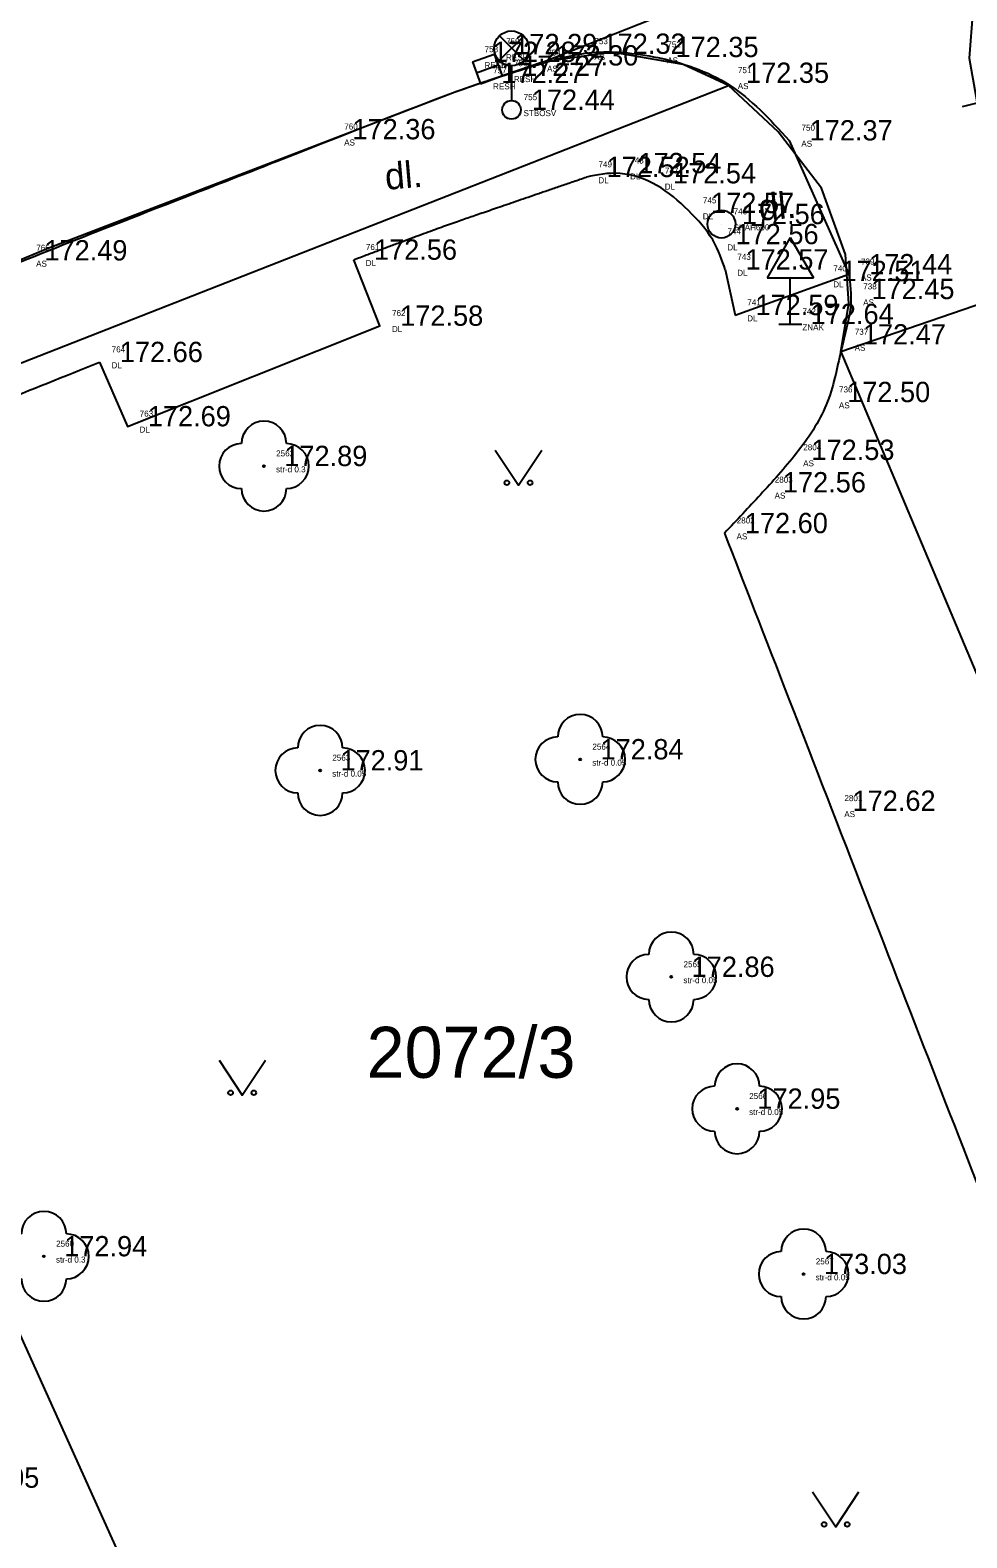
# Model space of a CAD drawing. Extents: x -566117 to -565580, y -1202428 to -1201938.
# Drawn here: x -565752.35 to -565732.17, y -1202010.2 to -1201977.71 of the extents above; entities that cross this region are included whole.
import ezdxf

# ---------------------------------------------------------------- set-up
doc = ezdxf.new("R2010")
doc.units = 0
for name, color, linetype in [('1029', 7, 'Continuous'), ('Bod', 7, 'Continuous'), ('CIZÍ_NADZEM', 7, 'Continuous'), ('Implicitní', 7, 'Continuous'), ('Kanalizace', 7, 'Continuous'), ('Katastr', 7, 'Continuous'), ('Kod', 7, 'Continuous'), ('POMOC_POPIS', 7, 'Continuous'), ('Výška', 7, 'Continuous'), ('ZELEŇ', 7, 'Continuous'), ('ZN_DOPLŇKOVÉ', 7, 'Continuous'), ('ZN_KULTUR', 7, 'Continuous'), ('Zpevněné plohy', 7, 'Continuous'), ('Číslo', 7, 'Continuous')]:
    doc.layers.add(name, color=color, linetype=linetype)

# ---------------------------------------------------------------- blocks, each defined once
blk = doc.blocks.new('1029$2')
at = {"layer": 'Katastr'}
for p, q in [((0, 3.001), (-0.501, 2)), ((0, 0), (0, 3.001)), ((0, 3.001), (0.501, 2))]:
    blk.add_line(p, q, dxfattribs=at)
blk = doc.blocks.new('A$C69D74C1E')
at = {"layer": 'Katastr'}
blk.add_line((323.62, 90.04), (335.48, 94.74), dxfattribs=at)
for points in [[(335.48, 94.74), (334.59, 94.22), (333.58, 93.07), (333.15, 92.15), (332.89, 91.15), (332.81, 90.13), (333.08, 88.63), (334.36, 85.28), (330.05, 83.8)], [(323.62, 90.04), (321.77, 89.41), (312.95, 86.02), (307.41, 83.71), (302.85, 81.46), (294.68, 76.49)], [(327.63, 89.54), (326.65, 89.99), (325.11, 90.26), (323.62, 90.04)], [(352.27, -21.85), (342.76, -4.81), (304.34, 80.41), (327.63, 89.54)], [(330.05, 83.8), (330.22, 84.84), (330.15, 85.9), (329.63, 87.33), (328.7, 88.54), (327.63, 89.54)], [(330.05, 83.8), (363.89, 3.49), (380.17, -34.27), (369.99, -40.48), (374.61, -46.7), (369.18, -49.86), (364.36, -43.48), (363.11, -41.25)]]:
    blk.add_lwpolyline(points, dxfattribs=at)
at = {"layer": '1029', "rotation": -76.00000000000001}
blk.add_blockref('1029$2', (332.67, 89.09), dxfattribs=at)
at = {"layer": 'Katastr'}
blk.add_text('2072/3', height=1.1, dxfattribs=at).set_placement((319.83, 68.157))
blk = doc.blocks.new('6.560')
at = {"layer": 'CIZÍ_NADZEM'}
for p, q in [((-0.528, 2.124), (0.528, 3.18)), ((0.544, 2.13), (-0.512, 3.188)), ((0, 1.9), (0, 0.4))]:
    blk.add_line(p, q, dxfattribs=at)
for centre, radius in [((0, 2.65), 0.75), ((0, 0), 0.4)]:
    blk.add_circle(centre, radius, dxfattribs=at)
blk = doc.blocks.new('5.270')
at = {"layer": 'ZN_DOPLŇKOVÉ'}
for p, q in [((0, 3.732), (-1, 2)), ((0, 3.732), (1, 2)), ((-1, 2), (1, 2)), ((0, 0), (0, 2)), ((-0.5, 0), (0.5, 0))]:
    blk.add_line(p, q, dxfattribs=at)
blk = doc.blocks.new('A$C42247A4F')
at = {"layer": 'Kanalizace'}
for p, q in [((0, 0), (0.47, 0.171)), ((0, 0), (0.171, -0.47)), ((0.47, 0.171), (0.641, -0.299)), ((0.085, -0.235), (0.555, -0.064)), ((0.171, -0.47), (0.641, -0.299))]:
    blk.add_line(p, q, dxfattribs=at)
blk = doc.blocks.new('POINT_DISPLAY')
at = {"layer": 'Implicitní'}
blk.add_line((0, 0), (0, 0), dxfattribs=at)
blk = doc.blocks.new('3$13')
at = {"layer": 'ZELEŇ'}
blk.add_circle((0, 0), 0.02, dxfattribs=at)
for centre, start, end in [((0.000055, 0.484), 0, 179.9999972), ((-0.483945, 0), 90, 269.9999972), ((0.484055, 0), 270, 89.9999972), ((0.000055, -0.484), 180.0000028, 0)]:
    blk.add_arc(centre, 0.484, start, end, dxfattribs=at)
blk.add_blockref('POINT_DISPLAY', (0, 0), dxfattribs=at)
blk = doc.blocks.new('3.140_2')
at = {"layer": 'ZN_KULTUR'}
blk.add_lwpolyline([(-1, 1.5), (0, 0), (1, 1.5)], dxfattribs=at)
for centre in [(-0.5, 0.1), (0.5, 0.1)]:
    blk.add_circle(centre, 0.1, dxfattribs=at)

msp = doc.modelspace()

# ---------------------------------------------------------------- linework, layer by layer
at = {"layer": 'Kanalizace'}
msp.add_circle((-565737.454, -1201981.887), 0.3, dxfattribs=at)
at = {"layer": 'Zpevněné plohy'}
for p, q in [((-565735.993, -1201980.084), (-565734.709, -1201982.969)), ((-565737.374, -1201982.866), (-565737.16, -1201983.848))]:
    msp.add_line(p, q, dxfattribs=at)
for points in [[(-565750.855, -1201984.86), (-565750.253, -1201986.245), (-565744.815, -1201984.078), (-565745.379, -1201982.655)], [(-565737.16, -1201983.848), (-565734.709, -1201982.969)]]:
    msp.add_lwpolyline(points, dxfattribs=at)
for points, degree in [([(-566046.233, -1202095.491), (-566045.931, -1202095.393), (-566043.978, -1202094.752), (-566040.389, -1202093.195), (-566035.531, -1202091.756), (-566028.975, -1202089.449), (-566022.404, -1202086.74), (-566013.877, -1202083.764), (-566006.988, -1202080.967), (-565999.231, -1202078.336), (-565993.39, -1202076.098), (-565982.391, -1202071.759), (-565967.94, -1202066.641), (-565949.498, -1202059.811), (-565935.388, -1202054.572), (-565926.049, -1202051.077), (-565917.958, -1202048.181), (-565909.827, -1202045.163), (-565898.95, -1202041.321), (-565888.732, -1202037.388), (-565879.759, -1202034.036), (-565869.081, -1202030.224), (-565859.242, -1202026.317), (-565849.297, -1202023.069), (-565843.932, -1202020.848), (-565836.631, -1202018.501), (-565830.04, -1202016.01), (-565822.89, -1202013.251), (-565816.476, -1202011.009), (-565808.989, -1202007.913), (-565802.143, -1202004.887), (-565798.059, -1202002.759), (-565793.947, -1202000.116), (-565789.34, -1201997.072), (-565785.134, -1201994.185), (-565781.539, -1201991.969), (-565778.045, -1201989.73), (-565773.319, -1201986.775), (-565768.281, -1201983.714), (-565761.544, -1201979.725), (-565754.374, -1201977.005), (-565748.201, -1201974.518), (-565743.713, -1201972.786), (-565741.115, -1201971.759), (-565739.444, -1201971.098)], 3), ([(-565765.504, -1202120.915), (-565766.654, -1202117.625), (-565769.208, -1202110.319), (-565772.995, -1202099.509), (-565775.784, -1202091.499), (-565778.608, -1202083.374), (-565780.362, -1202078.245), (-565783.417, -1202070.093), (-565785.956, -1202062.379), (-565789.304, -1202053.074), (-565792.221, -1202044.772), (-565794.036, -1202039.215), (-565796.586, -1202032.483), (-565797.905, -1202027.843), (-565799.853, -1202023.073), (-565800.495, -1202021.114), (-565801.194, -1202018.877), (-565801.765, -1202017.437), (-565802.181, -1202016.167), (-565802.282, -1202015.01), (-565801.957, -1202013.616), (-565800.562, -1202011.622), (-565797.488, -1202009.44), (-565792.081, -1202006.066), (-565785.004, -1202001.379), (-565777.423, -1201996.394), (-565770.636, -1201992.271), (-565765.226, -1201988.874), (-565760.64, -1201986.185), (-565756.42, -1201984.272), (-565751.659, -1201982.32), (-565746.843, -1201980.468), (-565743.191, -1201979), (-565741.379, -1201978.438), (-565740.291, -1201978.118), (-565738.858, -1201978.228), (-565737.215, -1201978.76), (-565736.418, -1201979.624), (-565735.993, -1201980.084)], 3), ([(-565745.379, -1201982.655), (-565743.722, -1201982.025), (-565742.044, -1201981.449), (-565740.366, -1201980.873)], 2), ([(-565737.374, -1201982.866), (-565737.436, -1201982.679), (-565737.588, -1201982.219), (-565738.147, -1201981.587), (-565738.823, -1201981), (-565739.653, -1201980.727), (-565740.138, -1201980.826), (-565740.366, -1201980.873)], 3), ([(-565734.709, -1201982.969), (-565734.684, -1201983.147), (-565734.612, -1201983.657), (-565734.891, -1201984.574), (-565735.114, -1201985.81), (-565735.823, -1201986.852), (-565736.627, -1201987.736), (-565737.114, -1201988.254), (-565737.388, -1201988.547)], 3), ([(-565796.589, -1202012.095), (-565794.981, -1202011.066), (-565790.73, -1202008.347), (-565783.831, -1202003.56), (-565776.214, -1201998.728), (-565769.248, -1201994.508), (-565763.678, -1201991.094), (-565759.237, -1201988.418), (-565755.053, -1201986.522), (-565752.404, -1201985.488), (-565750.855, -1201984.86)], 3), ([(-565737.388, -1201988.547), (-565736.615, -1201990.541), (-565734.257, -1201996.619), (-565731.358, -1202004.101), (-565729.19, -1202009.571), (-565728.635, -1202010.969)], 3)]:
    msp.add_open_spline(points, degree=degree, dxfattribs=at)

# ---------------------------------------------------------------- block references
at = {"layer": 'Bod'}
for p in [(-565742.357, -1201978.225), (-565740.454, -1201978.218), (-565738.882, -1201978.288), (-565742.82, -1201978.393), (-565741.472, -1201978.469), (-565742.635, -1201978.849), (-565742.188, -1201978.692), (-565737.363, -1201978.844), (-565741.979, -1201979.425), (-565745.844, -1201980.059), (-565735.993, -1201980.084), (-565740.366, -1201980.873), (-565739.682, -1201980.79), (-565738.936, -1201981.009), (-565738.116, -1201981.648), (-565737.454, -1201981.887), (-565737.588, -1201982.32), (-565745.379, -1201982.655), (-565737.374, -1201982.866), (-565735.305, -1201983.115), (-565734.709, -1201982.969), (-565734.661, -1201983.503), (-565737.16, -1201983.848), (-565744.815, -1201984.078), (-565735.971, -1201984.041), (-565734.845, -1201984.481), (-565750.855, -1201984.86), (-565735.183, -1201985.723), (-565750.253, -1201986.245), (-565747.312, -1201987.101), (-565735.954, -1201986.97), (-565736.568, -1201987.668), (-565737.388, -1201988.547), (-565740.498, -1201993.421), (-565746.101, -1201993.659), (-565735.068, -1201994.53), (-565738.535, -1201998.109), (-565737.118, -1202000.95), (-565752.054, -1202004.13), (-565735.684, -1202004.512)]:
    msp.add_blockref('POINT_DISPLAY', p, dxfattribs=at)
at = {"layer": 'CIZÍ_NADZEM', "xscale": 0.5, "yscale": 0.5}
msp.add_blockref('6.560', (-565741.979, -1201979.425), dxfattribs=at)
at = {"layer": 'Implicitní'}
for name, p in [('A$C69D74C1E', (-566064.93, -1202068.44)), ('A$C42247A4F', (-565742.82, -1201978.393))]:
    msp.add_blockref(name, p, dxfattribs=at)
at = {"layer": 'ZELEŇ'}
for p in [(-565747.312, -1201987.101), (-565740.498, -1201993.421), (-565746.101, -1201993.659), (-565738.535, -1201998.109), (-565737.118, -1202000.95), (-565752.054, -1202004.13), (-565735.684, -1202004.512)]:
    msp.add_blockref('3$13', p, dxfattribs=at)
at = {"layer": 'ZN_DOPLŇKOVÉ', "xscale": 0.5, "yscale": 0.5}
msp.add_blockref('5.270', (-565735.971, -1201984.041), dxfattribs=at)
at = {"layer": 'ZN_KULTUR', "xscale": 0.5, "yscale": 0.5}
for p in [(-565741.828, -1201987.509), (-565747.78, -1202000.656), (-565734.993, -1202009.956)]:
    msp.add_blockref('3.140_2', p, dxfattribs=at)

# ---------------------------------------------------------------- texts
at = {"layer": 'Kod'}
for s, p in [('RESH', (-565742.097, -1201978.359)), ('AS', (-565740.195, -1201978.353)), ('AS', (-565738.622, -1201978.423)), ('RESH', (-565742.56, -1201978.527)), ('AS', (-565741.212, -1201978.603)), ('RESH', (-565742.376, -1201978.984)), ('RESH', (-565741.928, -1201978.827)), ('AS', (-565737.103, -1201978.978)), ('STBOSV', (-565741.719, -1201979.56)), ('AS', (-565745.584, -1201980.193)), ('AS', (-565735.733, -1201980.219)), ('DL', (-565740.107, -1201981.007)), ('DL', (-565739.423, -1201980.925)), ('DL', (-565738.676, -1201981.143)), ('DL', (-565737.856, -1201981.782)), ('SHAH600', (-565737.195, -1201982.021)), ('DL', (-565737.329, -1201982.454)), ('AS', (-565752.221, -1201982.805)), ('DL', (-565745.119, -1201982.79)), ('DL', (-565737.115, -1201983.001)), ('DL', (-565735.046, -1201983.25)), ('AS', (-565734.45, -1201983.103)), ('AS', (-565734.401, -1201983.637)), ('DL', (-565736.9, -1201983.983)), ('DL', (-565744.555, -1201984.213)), ('ZNAK', (-565735.711, -1201984.175)), ('AS', (-565734.585, -1201984.616)), ('DL', (-565750.596, -1201984.995)), ('AS', (-565734.924, -1201985.857)), ('DL', (-565749.993, -1201986.379)), ('str-d 0.3', (-565747.052, -1201987.236)), ('AS', (-565735.694, -1201987.105)), ('AS', (-565736.309, -1201987.802)), ('AS', (-565737.129, -1201988.681)), ('str-d 0.05', (-565740.238, -1201993.556)), ('str-d 0.05', (-565745.842, -1201993.793)), ('AS', (-565734.808, -1201994.665)), ('str-d 0.05', (-565738.275, -1201998.244)), ('str-d 0.05', (-565736.859, -1202001.085)), ('str-d 0.3', (-565751.794, -1202004.265)), ('str-d 0.05', (-565735.425, -1202004.647))]:
    msp.add_text(s, height=0.13, dxfattribs=at).set_placement(p)
at = {"layer": 'POMOC_POPIS'}
for p in [(-565744.682, -1201981.149), (-565736.631, -1201981.816)]:
    msp.add_text('dl.', height=0.57, rotation=4.9059, dxfattribs=at).set_placement(p)
at = {"layer": 'Výška'}
for s, p in [('172.28', (-565742.382, -1201978.393)), ('172.29', (-565741.919, -1201978.225)), ('172.30', (-565741.034, -1201978.469)), ('172.32', (-565740.017, -1201978.218)), ('172.35', (-565738.444, -1201978.288)), ('172.27', (-565741.75, -1201978.692)), ('172.27', (-565742.198, -1201978.849)), ('172.35', (-565736.925, -1201978.844)), ('172.44', (-565741.541, -1201979.425)), ('172.36', (-565745.406, -1201980.059)), ('172.37', (-565735.555, -1201980.084)), ('172.52', (-565739.929, -1201980.873)), ('172.54', (-565739.245, -1201980.79)), ('172.54', (-565738.498, -1201981.009)), ('172.57', (-565737.678, -1201981.648)), ('172.56', (-565737.017, -1201981.887)), ('172.56', (-565737.151, -1201982.32)), ('172.49', (-565752.043, -1201982.67)), ('172.56', (-565744.941, -1201982.655)), ('172.57', (-565736.937, -1201982.866)), ('172.44', (-565734.272, -1201982.969)), ('172.51', (-565734.868, -1201983.115)), ('172.45', (-565734.223, -1201983.503)), ('172.59', (-565736.722, -1201983.848)), ('172.58', (-565744.377, -1201984.078)), ('172.64', (-565735.533, -1201984.041)), ('172.47', (-565734.407, -1201984.481)), ('172.66', (-565750.418, -1201984.86)), ('172.50', (-565734.746, -1201985.723)), ('172.69', (-565749.815, -1201986.245)), ('172.89', (-565746.874, -1201987.101)), ('172.53', (-565735.516, -1201986.97)), ('172.56', (-565736.131, -1201987.668)), ('172.60', (-565736.951, -1201988.547)), ('172.91', (-565745.664, -1201993.659)), ('172.84', (-565740.06, -1201993.421)), ('172.62', (-565734.63, -1201994.53)), ('172.86', (-565738.097, -1201998.109)), ('172.95', (-565736.681, -1202000.95)), ('172.94', (-565751.616, -1202004.13)), ('173.03', (-565735.247, -1202004.512)), ('173.05', (-565753.942, -1202009.117))]:
    msp.add_text(s, height=0.4375, dxfattribs=at).set_placement(p)
at = {"layer": 'Číslo'}
for s, p in [('759', (-565742.095, -1201978.015)), ('753', (-565740.192, -1201978.009)), ('752', (-565738.62, -1201978.079)), ('758', (-565742.557, -1201978.183)), ('756', (-565741.925, -1201978.483)), ('754', (-565741.209, -1201978.259)), ('757', (-565742.373, -1201978.64)), ('751', (-565737.1, -1201978.634)), ('755', (-565741.716, -1201979.216)), ('760', (-565745.582, -1201979.849)), ('750', (-565735.73, -1201979.875)), ('749', (-565740.104, -1201980.663)), ('748', (-565739.42, -1201980.581)), ('747', (-565738.673, -1201980.799)), ('745', (-565737.854, -1201981.438)), ('746', (-565737.192, -1201981.677)), ('744', (-565737.326, -1201982.11)), ('765', (-565752.218, -1201982.461)), ('761', (-565745.116, -1201982.446)), ('743', (-565737.112, -1201982.657)), ('740', (-565735.043, -1201982.906)), ('739', (-565734.447, -1201982.759)), ('738', (-565734.399, -1201983.293)), ('741', (-565736.898, -1201983.639)), ('762', (-565744.552, -1201983.869)), ('742', (-565735.709, -1201983.831)), ('737', (-565734.582, -1201984.272)), ('764', (-565750.593, -1201984.651)), ('736', (-565734.921, -1201985.514)), ('763', (-565749.99, -1201986.035)), ('2562', (-565747.049, -1201986.892)), ('2804', (-565735.691, -1201986.761)), ('2803', (-565736.306, -1201987.458)), ('2802', (-565737.126, -1201988.337)), ('2564', (-565740.235, -1201993.212)), ('2563', (-565745.839, -1201993.449)), ('2801', (-565734.805, -1201994.321)), ('2565', (-565738.272, -1201997.9)), ('2566', (-565736.856, -1202000.741)), ('2560', (-565751.791, -1202003.921)), ('2567', (-565735.422, -1202004.303))]:
    msp.add_text(s, height=0.13, dxfattribs=at).set_placement(p)

doc.saveas('drawing.dxf')
